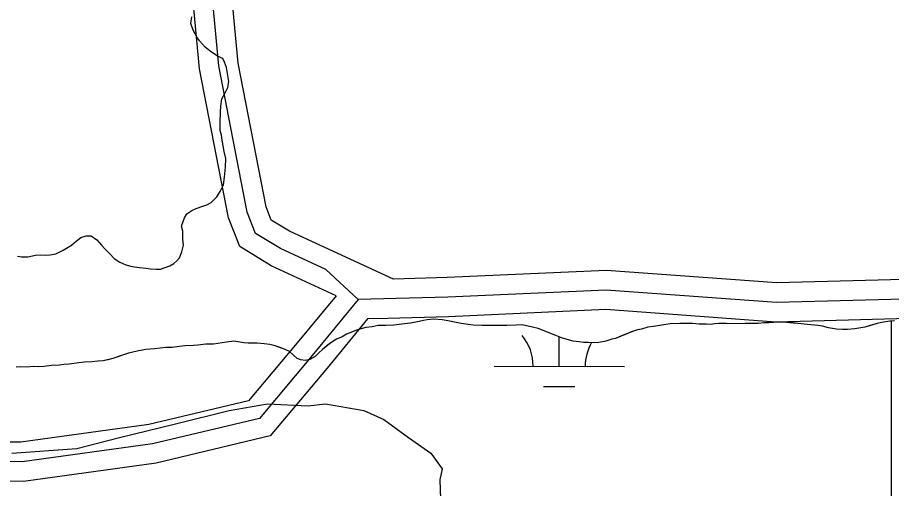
# Model space of a CAD drawing. Extents: x 3219052 to 3256913, y 800770 to 826146.
# Drawn here: x 3223801 to 3224471, y 818614 to 818975 of the extents above; entities that cross this region are included whole.
import ezdxf

# ---------------------------------------------------------------- set-up
doc = ezdxf.new("R2010")
doc.units = 0
for name, color, linetype in [('V-ROAD-CNTR', 7, 'Continuous'), ('V-SITE-VEGE', 7, 'Continuous'), ('V-TOPO-SHOR', 7, 'Continuous'), ('V-WETL-SWMP', 7, 'Continuous')]:
    doc.layers.add(name, color=color, linetype=linetype)

msp = doc.modelspace()

# ---------------------------------------------------------------- linework, layer by layer
at = {"layer": 'V-ROAD-CNTR'}
for points in [[(3224045.17, 818762.03), (3223995.43, 818784.95), (3223971.24, 818799.65), (3223962.52, 818821.84), (3223940.32, 818936.01), (3223931.67, 819028.58), (3223942.84, 819091.8), (3223948.68, 819157.31), (3223948.41, 819251.39), (3223945.5, 819341.1), (3223945.11, 819422.79), (3223932.25, 819482.55), (3223916.7, 819583.7), (3223901.01, 819649.95), (3223888.41, 819751.15), (3223895.46, 819810.57), (3223908.6, 819900.81), (3223916.41, 819956.29), (3223931.2, 819989.09)], [(3224053.19, 818791.36), (3224009.54, 818811.48), (3223995.46, 818820.03), (3223991.45, 818830.25), (3223970.05, 818940.28), (3223961.91, 819027.34), (3223972.6, 819087.85), (3223978.68, 819156.01), (3223978.41, 819251.92), (3223975.5, 819341.66), (3223975.09, 819426.05), (3223961.77, 819487.99), (3223946.17, 819589.45), (3223930.57, 819655.28), (3223918.63, 819751.24), (3223925.2, 819806.64), (3223938.29, 819896.56), (3223945.52, 819947.87), (3223954.37, 819967.5)], [(3224062.16, 818759.08), (3224037.35, 818782.15), (3224002.48, 818798.22), (3223983.35, 818809.84), (3223976.99, 818826.05), (3223955.19, 818938.14), (3223946.79, 819027.96), (3223957.72, 819089.83), (3223963.68, 819156.66), (3223963.41, 819251.65), (3223960.5, 819341.38), (3223960.1, 819424.42)], [(3225869.64, 818808.29), (3225811.48, 818819.54), (3225664.36, 818816.67), (3225485.6, 818814.68), (3225318.99, 818819.54), (3225193.5, 818825.23), (3225133.66, 818815.58), (3225014.31, 818802.89), (3224854.99, 818791.85), (3224711.94, 818785.04), (3224548.42, 818776.28), (3224383.41, 818771.81), (3224252.56, 818781.41), (3224130.34, 818775.87), (3224089.14, 818774.79)], [(3225873.24, 818792.32), (3225810.19, 818804.51), (3225664.59, 818801.68), (3225485.47, 818799.68), (3225318.44, 818804.55), (3225194.37, 818810.18), (3225135.65, 818800.71), (3225015.63, 818787.94), (3224855.87, 818776.88), (3224712.7, 818770.06), (3224549.02, 818761.29), (3224383.07, 818756.8), (3224252.35, 818766.38), (3224130.88, 818760.88), (3224062.16, 818759.08), (3224026.9, 818716.2), (3223986.3, 818667.99), (3223904.27, 818648.54), (3223804.44, 818634.64), (3223718.49, 818634.86)], [(3225872.43, 818777.2), (3225808.9, 818789.48), (3225664.82, 818786.68), (3225485.33, 818784.68), (3225317.88, 818789.56), (3225195.23, 818795.12), (3225137.64, 818785.83), (3225016.94, 818773), (3224856.74, 818761.9), (3224713.46, 818755.08), (3224549.63, 818746.3), (3224382.72, 818741.78), (3224252.14, 818751.36), (3224131.41, 818745.89), (3224084.59, 818744.66)], [(3224089.14, 818774.79), (3224053.19, 818791.36)], [(3224045.17, 818762.03), (3224015.37, 818725.8), (3223978.02, 818681.45), (3223901.5, 818663.29), (3223803.42, 818649.65), (3223717.96, 818649.86), (3223653.02, 818645.11)], [(3224084.59, 818744.66), (3224069.4, 818744.26), (3224038.43, 818706.6), (3223994.58, 818654.54), (3223907.05, 818633.78), (3223805.46, 818619.64), (3223719.02, 818619.86), (3223655.14, 818615.18)]]:
    msp.add_lwpolyline(points, dxfattribs=at)
at = {"layer": 'V-SITE-VEGE'}
for p, q in [((3224108.98, 818742.34), (3224102.33, 818741.02)), ((3224112.2, 818743.01), (3224108.98, 818742.34)), ((3224115.18, 818743.67), (3224112.2, 818743.01)), ((3224120.23, 818744.09), (3224115.18, 818743.67)), ((3224126.64, 818743.59), (3224120.23, 818744.09)), ((3224132.36, 818742.4), (3224126.64, 818743.59)), ((3224136.02, 818741.68), (3224132.36, 818742.4)), ((3224141.06, 818740.73), (3224136.02, 818741.68)), ((3224384.95, 818741.66), (3224377.15, 818741.26)), ((3224390.91, 818741.38), (3224384.95, 818741.66)), ((3224395.95, 818741.12), (3224390.91, 818741.38)), ((3224463.57, 818741.53), (3224460.35, 818740.63)), ((3224469.99, 818742.4), (3224463.57, 818741.53)), ((3224473.66, 818742.83), (3224469.99, 818742.4)), ((3224061.72, 818735.82), (3224053.21, 818732.45)), ((3224067.92, 818737.61), (3224061.72, 818735.82)), ((3224072.97, 818738.25), (3224067.92, 818737.61)), ((3224077.56, 818739.14), (3224072.97, 818738.25)), ((3224083.29, 818739.32), (3224077.56, 818739.14)), ((3224089.48, 818739.51), (3224083.29, 818739.32)), ((3224097.74, 818740.36), (3224089.48, 818739.51)), ((3224102.33, 818741.02), (3224097.74, 818740.36)), ((3224146.56, 818740), (3224141.06, 818740.73)), ((3224150.45, 818739.51), (3224146.56, 818740)), ((3224157.1, 818739.23), (3224150.45, 818739.51)), ((3224168.79, 818739.15), (3224157.1, 818739.23)), ((3224183.46, 818739.49), (3224168.79, 818739.15)), ((3224188.04, 818739.69), (3224183.46, 818739.49)), ((3224195.82, 818738.03), (3224188.04, 818739.69)), ((3224200.17, 818736.85), (3224195.82, 818738.03)), ((3224204.74, 818735.21), (3224200.17, 818736.85)), ((3224207.94, 818733.81), (3224204.74, 818735.21)), ((3224272.58, 818734.7), (3224259.71, 818729.3)), ((3224276.49, 818735.82), (3224272.58, 818734.7)), ((3224279.47, 818736.49), (3224276.49, 818735.82)), ((3224284.3, 818737.82), (3224279.47, 818736.49)), ((3224288.66, 818738.48), (3224284.3, 818737.82)), ((3224301.51, 818740.45), (3224288.66, 818738.48)), ((3224308.84, 818740.62), (3224301.51, 818740.45)), ((3224313.43, 818740.82), (3224308.84, 818740.62)), ((3224318.7, 818740.78), (3224313.43, 818740.82)), ((3224323.74, 818740.28), (3224318.7, 818740.78)), ((3224329.47, 818740.24), (3224323.74, 818740.28)), ((3224332.91, 818739.98), (3224329.47, 818740.24)), ((3224335.43, 818740.42), (3224332.91, 818739.98)), ((3224338.87, 818740.85), (3224335.43, 818740.42)), ((3224344.83, 818740.81), (3224338.87, 818740.85)), ((3224351.48, 818740.53), (3224344.83, 818740.81)), ((3224359.04, 818740.7), (3224351.48, 818740.53)), ((3224364.77, 818740.66), (3224359.04, 818740.7)), ((3224369.13, 818740.86), (3224364.77, 818740.66)), ((3224373.49, 818741.28), (3224369.13, 818740.86)), ((3224377.15, 818741.26), (3224373.49, 818741.28)), ((3224399.38, 818740.63), (3224395.95, 818741.12)), ((3224406.94, 818739.89), (3224399.38, 818740.63)), ((3224414.73, 818739.14), (3224406.94, 818739.89)), ((3224418.39, 818738.66), (3224414.73, 818739.14)), ((3224422.97, 818737.48), (3224418.39, 818738.66)), ((3224429.15, 818736.51), (3224422.97, 818737.48)), ((3224433.73, 818736.25), (3224429.15, 818736.51)), ((3224437.63, 818736.22), (3224433.73, 818736.25)), ((3224443.13, 818736.64), (3224437.63, 818736.22)), ((3224450.93, 818737.95), (3224443.13, 818736.64)), ((3224456.91, 818739.74), (3224450.93, 818737.95)), ((3224460.35, 818740.63), (3224456.91, 818739.74)), ((3224045.39, 818728.61), (3224041.24, 818725.88)), ((3224049.76, 818730.64), (3224045.39, 818728.61)), ((3224053.21, 818732.45), (3224049.76, 818730.64)), ((3224213.88, 818731.47), (3224207.94, 818733.81)), ((3224218.91, 818729.6), (3224213.88, 818731.47)), ((3224227.15, 818727.25), (3224218.91, 818729.6)), ((3224256.72, 818728.63), (3224252.13, 818727.29)), ((3224259.71, 818729.3), (3224256.72, 818728.63)), ((3223905.98, 818721.4), (3223899.09, 818720.76)), ((3223914.46, 818722.25), (3223905.98, 818721.4)), ((3223919.51, 818722.44), (3223914.46, 818722.25)), ((3223925.01, 818723.09), (3223919.51, 818722.44)), ((3223929.14, 818723.52), (3223925.01, 818723.09)), ((3223935.79, 818723.92), (3223929.14, 818723.52)), ((3223939, 818724.13), (3223935.79, 818723.92)), ((3223945.19, 818724.77), (3223939, 818724.13)), ((3223951.16, 818724.95), (3223945.19, 818724.77)), ((3223957.81, 818725.82), (3223951.16, 818724.95)), ((3223961.02, 818726.48), (3223957.81, 818725.82)), ((3223966.76, 818727.13), (3223961.02, 818726.48)), ((3223969.74, 818726.65), (3223966.76, 818727.13)), ((3223974.31, 818725.93), (3223969.74, 818726.65)), ((3223977.75, 818725.67), (3223974.31, 818725.93)), ((3223980.96, 818725.65), (3223977.75, 818725.67)), ((3223984.63, 818725.62), (3223980.96, 818725.65)), ((3223990.12, 818725.12), (3223984.63, 818725.62)), ((3223994.25, 818724.64), (3223990.12, 818725.12)), ((3223998.37, 818723.69), (3223994.25, 818724.64)), ((3224006.14, 818720.88), (3223998.37, 818723.69)), ((3224038.48, 818723.84), (3224034.79, 818720.89)), ((3224041.24, 818725.88), (3224038.48, 818723.84)), ((3224231.72, 818726.76), (3224227.15, 818727.25)), ((3224234.93, 818726.28), (3224231.72, 818726.76)), ((3224238.6, 818726.24), (3224234.93, 818726.28)), ((3224245.47, 818725.96), (3224238.6, 818726.24)), ((3224252.13, 818727.29), (3224245.47, 818725.96)), ((3223885.78, 818717.88), (3223873.83, 818713.84)), ((3223892.67, 818719.43), (3223885.78, 818717.88)), ((3223899.09, 818720.76), (3223892.67, 818719.43)), ((3224009.33, 818719.25), (3224006.14, 818720.88)), ((3224012.29, 818716.7), (3224009.33, 818719.25)), ((3224015.25, 818713.93), (3224012.29, 818716.7)), ((3224029.02, 818715.43), (3224025.1, 818713.17)), ((3224032.02, 818718.16), (3224029.02, 818715.43)), ((3224034.79, 818720.89), (3224032.02, 818718.16)), ((3223821.29, 818707.82), (3223816.94, 818707.39)), ((3223826.8, 818708.46), (3223821.29, 818707.82)), ((3223832.99, 818708.88), (3223826.8, 818708.46)), ((3223836.21, 818709.31), (3223832.99, 818708.88)), ((3223840.33, 818709.51), (3223836.21, 818709.31)), ((3223847.9, 818710.6), (3223840.33, 818709.51)), ((3223852.03, 818711.03), (3223847.9, 818710.6)), ((3223858, 818711.44), (3223852.03, 818711.03)), ((3223862.35, 818711.87), (3223858, 818711.44)), ((3223866.48, 818712.06), (3223862.35, 818711.87)), ((3223873.83, 818713.84), (3223866.48, 818712.06)), ((3224018.22, 818712.76), (3224015.25, 818713.93)), ((3224021.43, 818712.28), (3224018.22, 818712.76)), ((3224025.1, 818713.17), (3224021.43, 818712.28)), ((3223803.41, 818707.49), (3223799.75, 818707.29)), ((3223807.54, 818707.23), (3223803.41, 818707.49)), ((3223813.04, 818707.65), (3223807.54, 818707.23)), ((3223816.94, 818707.39), (3223813.04, 818707.65)), ((3223963.26, 818674.11), (3223992.49, 818679.27)), ((3223992.49, 818679.27), (3224023.43, 818677.55)), ((3224023.43, 818677.55), (3224037.19, 818679.27)), ((3224037.19, 818679.27), (3224066.41, 818674.11)), ((3223922, 818663.79), (3223963.26, 818674.11)), ((3224066.41, 818674.11), (3224081.89, 818667.23)), ((3223879.02, 818653.47), (3223922, 818663.79)), ((3224081.89, 818667.23), (3224100.8, 818653.47)), ((3223846.35, 818644.87), (3223879.02, 818653.47)), ((3224100.8, 818653.47), (3224117.99, 818641.43)), ((3223796.5, 818641.43), (3223846.35, 818644.87)), ((3224117.99, 818641.43), (3224126.59, 818629.39)), ((3224126.59, 818629.39), (3224124.87, 818620.79)), ((3224124.87, 818620.79), (3224125.76, 818596.42))]:
    msp.add_line(p, q, dxfattribs=at)
at = {"layer": 'V-TOPO-SHOR'}
for points in [[(3223818.27, 818793.34), (3223821.93, 818793.08), (3223825.83, 818793.28), (3223830.19, 818794.16), (3223835.71, 818796.87), (3223842.16, 818800.72), (3223845.85, 818803.9), (3223849.31, 818806.63), (3223853.44, 818807.97), (3223857.34, 818807.94), (3223861.67, 818804.93), (3223865.08, 818800.78), (3223868.04, 818797.78), (3223871.68, 818794.08), (3223874.86, 818790.62), (3223879.2, 818787.84), (3223883.77, 818785.74), (3223888.8, 818784.33), (3223894.29, 818783.6), (3223899.33, 818783.1), (3223902.76, 818782.62), (3223907.12, 818782.36), (3223910.56, 818782.33), (3223917.68, 818785.03), (3223920.67, 818786.61), (3223922.98, 818788.89), (3223925.06, 818791.16), (3223926.93, 818795.73), (3223928.11, 818800.77), (3223927.69, 818805.35), (3223927.51, 818811.55), (3223926.62, 818815.22), (3223927.79, 818818.88), (3223928.96, 818821.85), (3223930.58, 818824.82), (3223934.5, 818827.31), (3223937.95, 818828.89), (3223943.01, 818830.68), (3223945.99, 818831.58), (3223949.21, 818833.39), (3223953.6, 818837.94), (3223956.16, 818841.82), (3223958.71, 818847.07), (3223959.45, 818853.02), (3223960.42, 818860.58), (3223960.7, 818867.22), (3223959.37, 818872.51), (3223957.82, 818881.23), (3223957.17, 818885.13), (3223956.27, 818888.57), (3223956.32, 818894.53), (3223956.61, 818903.01), (3223956.87, 818907.36), (3223957.6, 818912.86), (3223960.39, 818918.11), (3223962.02, 818921.54), (3223962.98, 818926.34), (3223961.87, 818932.31), (3223960.99, 818936.9), (3223959.65, 818941.04), (3223958.29, 818943.8), (3223954.18, 818945.66), (3223948.48, 818949.37), (3223944.83, 818952.61), (3223942.56, 818954.92), (3223940.29, 818957.46), (3223938.47, 818959.99), (3223935.53, 818965.52), (3223933.74, 818970.57), (3223934.46, 818975.84)], [(3223800.61, 818792.32), (3223803.81, 818791.84), (3223808.63, 818791.8), (3223814.6, 818793.13), (3223818.27, 818793.34)], [(3224473.66, 818742.83), (3224469.99, 818742.4), (3224463.57, 818741.53), (3224460.35, 818740.63), (3224456.91, 818739.74), (3224450.93, 818737.95), (3224443.13, 818736.64), (3224437.63, 818736.22), (3224433.73, 818736.25), (3224429.15, 818736.51), (3224422.97, 818737.48), (3224418.39, 818738.66), (3224414.73, 818739.14), (3224406.94, 818739.89), (3224399.38, 818740.63), (3224395.95, 818741.12), (3224390.91, 818741.38), (3224384.95, 818741.66), (3224377.15, 818741.26), (3224373.49, 818741.28), (3224369.13, 818740.86), (3224364.77, 818740.66), (3224359.04, 818740.7), (3224351.48, 818740.53), (3224344.83, 818740.81), (3224338.87, 818740.85), (3224335.43, 818740.42), (3224332.91, 818739.98), (3224329.47, 818740.24), (3224323.74, 818740.28), (3224318.7, 818740.78), (3224313.43, 818740.82), (3224308.84, 818740.62), (3224301.51, 818740.45), (3224288.66, 818738.48), (3224284.3, 818737.82), (3224279.47, 818736.49), (3224276.49, 818735.82), (3224272.58, 818734.7), (3224262.93, 818730.65), (3224259.71, 818729.3), (3224256.72, 818728.63), (3224252.13, 818727.29), (3224245.47, 818725.96), (3224238.6, 818726.25), (3224234.93, 818726.27), (3224231.72, 818726.76), (3224227.15, 818727.25), (3224218.91, 818729.6), (3224213.88, 818731.47), (3224207.94, 818733.81), (3224204.74, 818735.21), (3224200.17, 818736.85), (3224195.82, 818738.03), (3224188.04, 818739.69), (3224183.46, 818739.49), (3224176.12, 818739.32), (3224168.79, 818739.15), (3224162.14, 818739.2), (3224157.1, 818739.23), (3224150.45, 818739.51), (3224146.56, 818740), (3224141.06, 818740.73), (3224136.02, 818741.68), (3224132.36, 818742.4), (3224126.64, 818743.59), (3224120.23, 818744.09), (3224115.18, 818743.67), (3224112.2, 818743.01), (3224108.98, 818742.34), (3224102.33, 818741.02), (3224097.74, 818740.36), (3224093.61, 818739.94), (3224089.48, 818739.51), (3224083.29, 818739.32), (3224077.56, 818739.14), (3224072.97, 818738.25), (3224067.92, 818737.61), (3224061.72, 818735.82), (3224053.21, 818732.45)], [(3224053.21, 818732.45), (3224049.76, 818730.64), (3224045.39, 818728.61), (3224041.24, 818725.89), (3224038.48, 818723.84), (3224034.79, 818720.89), (3224032.02, 818718.16), (3224029.02, 818715.43), (3224025.1, 818713.17), (3224021.43, 818712.28), (3224018.22, 818712.76), (3224015.25, 818713.93), (3224012.29, 818716.7), (3224009.33, 818719.25), (3224006.14, 818720.88), (3224002.25, 818722.28), (3223998.37, 818723.69), (3223994.25, 818724.63), (3223990.12, 818725.12), (3223984.63, 818725.62), (3223980.96, 818725.65), (3223979.81, 818725.66), (3223977.75, 818725.67), (3223974.31, 818725.93), (3223969.74, 818726.65), (3223966.76, 818727.13), (3223961.02, 818726.48), (3223957.81, 818725.82), (3223951.16, 818724.95), (3223945.19, 818724.77), (3223939, 818724.13), (3223935.79, 818723.92), (3223929.14, 818723.52), (3223925.01, 818723.09), (3223919.51, 818722.44), (3223914.46, 818722.25), (3223905.98, 818721.4), (3223899.09, 818720.76), (3223892.67, 818719.43), (3223885.78, 818717.88), (3223879.8, 818715.86), (3223873.83, 818713.84), (3223870.16, 818712.95), (3223866.48, 818712.06), (3223862.35, 818711.87), (3223858, 818711.44), (3223852.03, 818711.03), (3223847.9, 818710.6), (3223840.33, 818709.51), (3223836.2, 818709.31), (3223832.99, 818708.88), (3223826.8, 818708.46), (3223821.29, 818707.82), (3223816.94, 818707.39), (3223813.04, 818707.65), (3223807.54, 818707.23), (3223803.41, 818707.49), (3223799.75, 818707.29)]]:
    msp.add_lwpolyline(points, dxfattribs=at)
at = {"layer": 'V-WETL-SWMP'}
for p, q in [((3224108.98, 818742.34), (3224102.32, 818741.02)), ((3224112.19, 818743), (3224108.98, 818742.34)), ((3224115.18, 818743.67), (3224112.19, 818743)), ((3224120.23, 818744.09), (3224115.18, 818743.67)), ((3224126.64, 818743.58), (3224120.23, 818744.09)), ((3224132.36, 818742.4), (3224126.64, 818743.58)), ((3224136.02, 818741.68), (3224132.36, 818742.4)), ((3224141.06, 818740.73), (3224136.02, 818741.68)), ((3224384.95, 818741.66), (3224377.15, 818741.25)), ((3224390.9, 818741.38), (3224384.95, 818741.66)), ((3224395.94, 818741.11), (3224390.9, 818741.38)), ((3224463.56, 818741.53), (3224460.35, 818740.63)), ((3224469.99, 818742.4), (3224463.56, 818741.53)), ((3224471.37, 818742.56), (3224469.99, 818742.4)), ((3224471.37, 818315.21), (3224471.37, 818742.56)), ((3224061.71, 818735.82), (3224053.21, 818732.44)), ((3224067.92, 818737.61), (3224061.71, 818735.82)), ((3224072.96, 818738.25), (3224067.92, 818737.61)), ((3224077.56, 818739.14), (3224072.96, 818738.25)), ((3224083.29, 818739.32), (3224077.56, 818739.14)), ((3224089.48, 818739.51), (3224083.29, 818739.32)), ((3224097.73, 818740.36), (3224089.48, 818739.51)), ((3224102.32, 818741.02), (3224097.73, 818740.36)), ((3224146.55, 818740), (3224141.06, 818740.73)), ((3224150.45, 818739.51), (3224146.55, 818740)), ((3224157.09, 818739.23), (3224150.45, 818739.51)), ((3224168.78, 818739.14), (3224157.09, 818739.23)), ((3224183.45, 818739.49), (3224168.78, 818739.14)), ((3224188.04, 818739.69), (3224183.45, 818739.49)), ((3224195.82, 818738.02), (3224188.04, 818739.69)), ((3224200.17, 818736.85), (3224195.82, 818738.02)), ((3224204.74, 818735.21), (3224200.17, 818736.85)), ((3224207.94, 818733.81), (3224204.74, 818735.21)), ((3224272.58, 818734.7), (3224259.7, 818729.3)), ((3224276.49, 818735.82), (3224272.58, 818734.7)), ((3224279.47, 818736.48), (3224276.49, 818735.82)), ((3224284.29, 818737.82), (3224279.47, 818736.48)), ((3224288.65, 818738.48), (3224284.29, 818737.82)), ((3224301.5, 818740.44), (3224288.65, 818738.48)), ((3224308.84, 818740.62), (3224301.5, 818740.44)), ((3224313.43, 818740.81), (3224308.84, 818740.62)), ((3224318.7, 818740.77), (3224313.43, 818740.81)), ((3224323.74, 818740.28), (3224318.7, 818740.77)), ((3224329.47, 818740.24), (3224323.74, 818740.28)), ((3224332.9, 818739.98), (3224329.47, 818740.24)), ((3224335.43, 818740.42), (3224332.9, 818739.98)), ((3224338.87, 818740.85), (3224335.43, 818740.42)), ((3224344.83, 818740.81), (3224338.87, 818740.85)), ((3224351.47, 818740.53), (3224344.83, 818740.81)), ((3224359.04, 818740.7), (3224351.47, 818740.53)), ((3224364.77, 818740.66), (3224359.04, 818740.7)), ((3224369.12, 818740.86), (3224364.77, 818740.66)), ((3224373.48, 818741.28), (3224369.12, 818740.86)), ((3224377.15, 818741.25), (3224373.48, 818741.28)), ((3224399.38, 818740.63), (3224395.94, 818741.11)), ((3224406.94, 818739.89), (3224399.38, 818740.63)), ((3224414.73, 818739.14), (3224406.94, 818739.89)), ((3224418.39, 818738.65), (3224414.73, 818739.14)), ((3224422.96, 818737.47), (3224418.39, 818738.65)), ((3224429.15, 818736.51), (3224422.96, 818737.47)), ((3224433.73, 818736.25), (3224429.15, 818736.51)), ((3224437.62, 818736.22), (3224433.73, 818736.25)), ((3224443.13, 818736.64), (3224437.62, 818736.22)), ((3224450.93, 818737.95), (3224443.13, 818736.64)), ((3224456.9, 818739.74), (3224450.93, 818737.95)), ((3224460.35, 818740.63), (3224456.9, 818739.74)), ((3224045.39, 818728.61), (3224041.24, 818725.89)), ((3224049.76, 818730.64), (3224045.39, 818728.61)), ((3224053.21, 818732.44), (3224049.76, 818730.64)), ((3224213.88, 818731.47), (3224207.94, 818733.81)), ((3224218.91, 818729.6), (3224213.88, 818731.47)), ((3224216.36, 818707.92), (3224216.41, 818730.53)), ((3224227.14, 818727.25), (3224218.91, 818729.6)), ((3224256.72, 818728.63), (3224252.13, 818727.29)), ((3224259.7, 818729.3), (3224256.72, 818728.63)), ((3223905.97, 818721.4), (3223899.09, 818720.76)), ((3223914.46, 818722.25), (3223905.97, 818721.4)), ((3223919.5, 818722.44), (3223914.46, 818722.25)), ((3223925.01, 818723.09), (3223919.5, 818722.44)), ((3223929.14, 818723.51), (3223925.01, 818723.09)), ((3223935.79, 818723.92), (3223929.14, 818723.51)), ((3223939, 818724.13), (3223935.79, 818723.92)), ((3223945.19, 818724.77), (3223939, 818724.13)), ((3223951.15, 818724.95), (3223945.19, 818724.77)), ((3223957.81, 818725.82), (3223951.15, 818724.95)), ((3223961.02, 818726.49), (3223957.81, 818725.82)), ((3223966.76, 818727.13), (3223961.02, 818726.49)), ((3223969.73, 818726.65), (3223966.76, 818727.13)), ((3223974.31, 818725.93), (3223969.73, 818726.65)), ((3223977.75, 818725.67), (3223974.31, 818725.93)), ((3223984.62, 818725.62), (3223977.75, 818725.67)), ((3223990.12, 818725.12), (3223984.62, 818725.62)), ((3223994.24, 818724.63), (3223990.12, 818725.12)), ((3223998.36, 818723.69), (3223994.24, 818724.63)), ((3224006.13, 818720.88), (3223998.36, 818723.69)), ((3224038.47, 818723.84), (3224034.79, 818720.89)), ((3224041.24, 818725.89), (3224038.47, 818723.84)), ((3224231.72, 818726.75), (3224227.14, 818727.25)), ((3224234.93, 818726.27), (3224231.72, 818726.75)), ((3224238.59, 818726.24), (3224234.93, 818726.27)), ((3224245.47, 818725.96), (3224238.59, 818726.24)), ((3224252.13, 818727.29), (3224245.47, 818725.96)), ((3223885.78, 818717.88), (3223873.83, 818713.84)), ((3223892.66, 818719.43), (3223885.78, 818717.88)), ((3223899.09, 818720.76), (3223892.66, 818719.43)), ((3224009.33, 818719.25), (3224006.13, 818720.88)), ((3224012.29, 818716.7), (3224009.33, 818719.25)), ((3224015.25, 818713.93), (3224012.29, 818716.7)), ((3224029.01, 818715.43), (3224025.1, 818713.17)), ((3224032.01, 818718.16), (3224029.01, 818715.43)), ((3224034.79, 818720.89), (3224032.01, 818718.16)), ((3223821.29, 818707.82), (3223816.93, 818707.39)), ((3223826.8, 818708.46), (3223821.29, 818707.82)), ((3223832.99, 818708.88), (3223826.8, 818708.46)), ((3223836.2, 818709.31), (3223832.99, 818708.88)), ((3223840.33, 818709.51), (3223836.2, 818709.31)), ((3223847.9, 818710.6), (3223840.33, 818709.51)), ((3223852.03, 818711.03), (3223847.9, 818710.6)), ((3223857.99, 818711.44), (3223852.03, 818711.03)), ((3223862.35, 818711.87), (3223857.99, 818711.44)), ((3223866.48, 818712.06), (3223862.35, 818711.87)), ((3223873.83, 818713.84), (3223866.48, 818712.06)), ((3224018.22, 818712.76), (3224015.25, 818713.93)), ((3224021.43, 818712.28), (3224018.22, 818712.76)), ((3224025.1, 818713.17), (3224021.43, 818712.28)), ((3224166.36, 818708.03), (3224266.36, 818707.82)), ((3223803.41, 818707.49), (3223799.74, 818707.29)), ((3223807.54, 818707.23), (3223803.41, 818707.49)), ((3223813.04, 818707.65), (3223807.54, 818707.23)), ((3223816.93, 818707.39), (3223813.04, 818707.65)), ((3224204.33, 818692.52), (3224228.33, 818692.47))]:
    msp.add_line(p, q, dxfattribs=at)
for centre, start, end in [((3224161.12, 818708.51), 359.10809, 40.65175), ((3224271.61, 818708.28), 149.56443, 180.65175)]:
    msp.add_arc(centre, 35.25, start, end, dxfattribs=at)

doc.saveas('drawing.dxf')
